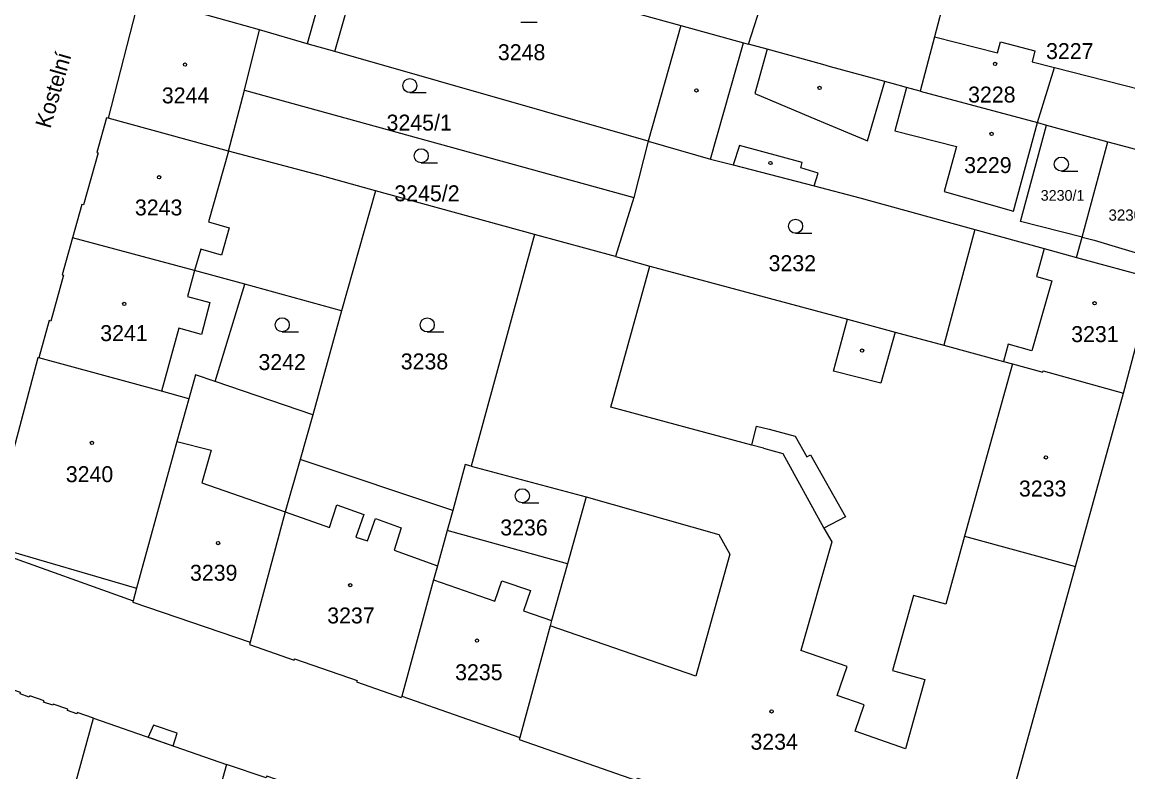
# Model space of a CAD drawing. Extents: x -756746 to -753363, y -1166406 to -1161727.
# Drawn here: x -755748.4 to -755630.5, y -1165303.9 to -1165224 of the extents above; entities that cross this region are included whole.
import ezdxf

# ---------------------------------------------------------------- set-up
doc = ezdxf.new("R2010")
doc.units = 0
for name, color, linetype in [('Hranice parcel', 7, 'Continuous'), ('Parcelní čísla', 7, 'Continuous'), ('Pop  PČ popisy', 7, 'Continuous'), ('Vnitřní kresba', 7, 'Continuous'), ('Věcná břemena k části', 7, 'Continuous'), ('Značky budov', 7, 'Continuous'), ('Značky kultur', 7, 'Continuous')]:
    doc.layers.add(name, color=color, linetype=linetype)

msp = doc.modelspace()

# ---------------------------------------------------------------- linework, layer by layer
at = {"layer": 'Hranice parcel'}
for p, q in [((-755670.99, -1165226.35), (-755668.13, -1165217.4)), ((-755649.32, -1165218.48), (-755651.17, -1165225.56)), ((-755735.93, -1165221.24), (-755739.28, -1165234.25)), ((-755687.78, -1165221.72), (-755678.22, -1165224.37)), ((-755724.73, -1165231.25), (-755723.13, -1165224.84)), ((-755678.22, -1165224.37), (-755681.68, -1165236.68)), ((-755651.17, -1165225.56), (-755652.69, -1165231.37)), ((-755681.68, -1165236.68), (-755715.1, -1165227.14)), ((-755726.43, -1165237.75), (-755724.73, -1165231.25)), ((-755724.73, -1165231.25), (-755683.23, -1165242.69)), ((-755726.43, -1165237.75), (-755739.28, -1165234.25)), ((-755639.22, -1165234.97), (-755632.67, -1165236.75)), ((-755681.68, -1165236.68), (-755683.23, -1165242.69)), ((-755635.43, -1165246.92), (-755632.67, -1165236.75)), ((-755710.75, -1165241.97), (-755714.4, -1165254.78)), ((-755693.81, -1165246.65), (-755710.75, -1165241.97)), ((-755683.23, -1165242.69), (-755685.19, -1165248.99)), ((-755646.86, -1165246.09), (-755650.18, -1165258.44)), ((-755693.81, -1165246.65), (-755700.55, -1165271.33)), ((-755685.19, -1165248.99), (-755693.81, -1165246.65)), ((-755636.02, -1165249.08), (-755635.43, -1165246.92)), ((-755636.02, -1165249.08), (-755627.79, -1165251.34)), ((-755727.85, -1165262.32), (-755724.7, -1165251.93)), ((-755714.4, -1165254.78), (-755724.7, -1165251.93)), ((-755631, -1165263.54), (-755627.79, -1165251.34)), ((-755714.4, -1165254.78), (-755717.46, -1165265.87)), ((-755717.46, -1165265.87), (-755727.85, -1165262.32)), ((-755636.13, -1165282.04), (-755631, -1165263.54)), ((-755717.46, -1165265.87), (-755718.81, -1165270.64)), ((-755702.53, -1165276.06), (-755718.81, -1165270.64)), ((-755765.27, -1165275.39), (-755736.6, -1165285.7)), ((-755702.53, -1165276.06), (-755703.13, -1165278.21)), ((-755690.3, -1165281.75), (-755703.13, -1165278.21)), ((-755736.24, -1165284.35), (-755736.6, -1165285.7)), ((-755707.96, -1165295.85), (-755695.36, -1165300.26)), ((-755744.09, -1165310.11), (-755740.84, -1165298.19)), ((-755740.84, -1165298.19), (-755726.64, -1165303.12)), ((-755726.64, -1165303.12), (-755730.12, -1165315.62))]:
    msp.add_line(p, q, dxfattribs=at)
for points in [[(-755715.1, -1165227.14), (-755713.03, -1165219.9), (-755712.88, -1165219.38), (-755705.74, -1165220.96), (-755705.28, -1165219.28), (-755704.7, -1165217.16)], [(-755723.13, -1165224.84), (-755726.2, -1165223.98), (-755735.93, -1165221.24)], [(-755715.1, -1165227.14), (-755718.03, -1165226.3), (-755723.13, -1165224.84)], [(-755678.22, -1165224.37), (-755671.52, -1165226.2), (-755670.99, -1165226.35)], [(-755651.17, -1165225.56), (-755644.44, -1165227.28), (-755644.13, -1165226.09), (-755640.46, -1165227.05), (-755640.75, -1165228.22), (-755638.36, -1165228.83), (-755627.34, -1165231.63), (-755625.5, -1165225.03)], [(-755652.69, -1165231.37), (-755654.14, -1165230.97), (-755655.68, -1165230.55), (-755656.47, -1165230.33), (-755662.24, -1165228.75), (-755663.08, -1165228.52), (-755668.99, -1165226.9), (-755670.99, -1165226.35)], [(-755652.69, -1165231.37), (-755640.19, -1165234.71), (-755639.22, -1165234.97)], [(-755739.28, -1165234.25), (-755739.43, -1165234.21), (-755740.48, -1165237.91), (-755740.33, -1165237.95), (-755741.91, -1165243.48), (-755742.06, -1165243.44), (-755743.08, -1165247)], [(-755635.43, -1165246.92), (-755642.01, -1165245.27), (-755639.22, -1165234.97)], [(-755681.68, -1165236.68), (-755675.03, -1165238.6), (-755672.64, -1165239.22), (-755664, -1165241.45), (-755659.12, -1165242.72), (-755646.86, -1165246.09)], [(-755632.67, -1165236.75), (-755630.14, -1165237.44), (-755629.03, -1165237.74), (-755624.44, -1165238.98)], [(-755710.75, -1165241.97), (-755716.75, -1165240.3), (-755726.43, -1165237.75)], [(-755646.86, -1165246.09), (-755639.47, -1165248.13), (-755636.02, -1165249.08)], [(-755743.08, -1165247), (-755744.18, -1165250.94), (-755744.02, -1165250.98), (-755745.39, -1165255.87), (-755745.54, -1165255.82), (-755746.65, -1165259.79)], [(-755724.7, -1165251.93), (-755730.05, -1165250.49), (-755743.08, -1165247)], [(-755685.19, -1165248.99), (-755681.51, -1165250), (-755660.45, -1165255.67), (-755655.37, -1165257.05), (-755650.18, -1165258.44)], [(-755650.18, -1165258.44), (-755643.81, -1165260.17), (-755642.86, -1165260.43)], [(-755746.65, -1165259.79), (-755746.75, -1165259.77), (-755751.94, -1165279.26), (-755751.09, -1165279.99), (-755736.24, -1165284.35)], [(-755730.66, -1165264.14), (-755733.59, -1165263.34), (-755746.65, -1165259.79)], [(-755642.86, -1165260.43), (-755647.95, -1165278.78), (-755636.13, -1165282.04)], [(-755642.86, -1165260.43), (-755639.62, -1165261.32), (-755639.59, -1165261.17), (-755631, -1165263.54)], [(-755727.85, -1165262.32), (-755729.96, -1165261.6), (-755730.66, -1165264.14)], [(-755730.66, -1165264.14), (-755731.95, -1165268.71), (-755736.24, -1165284.35)], [(-755718.81, -1165270.64), (-755720.38, -1165276.2), (-755724.11, -1165290.11)], [(-755700.55, -1165271.33), (-755701.19, -1165271.15), (-755702.53, -1165276.06)], [(-755700.55, -1165271.33), (-755688.31, -1165274.6), (-755690.3, -1165281.75)], [(-755703.13, -1165278.21), (-755704.15, -1165281.95), (-755704.56, -1165283.45), (-755707.96, -1165295.85)], [(-755690.3, -1165281.75), (-755691.98, -1165287.8), (-755692.13, -1165288.35), (-755695.36, -1165300.26)], [(-755645.99, -1165317.58), (-755645.54, -1165317.34), (-755643.24, -1165308.83), (-755643.53, -1165308.75), (-755636.13, -1165282.04)], [(-755736.6, -1165285.7), (-755736.65, -1165285.84), (-755724.11, -1165290.11)], [(-755724.11, -1165290.11), (-755724.19, -1165290.33), (-755719.45, -1165292), (-755719.4, -1165291.86), (-755712.72, -1165294.2), (-755712.77, -1165294.34), (-755708.01, -1165296.01), (-755707.96, -1165295.85)], [(-755740.84, -1165298.19), (-755742.57, -1165297.59), (-755742.62, -1165297.73), (-755743.61, -1165297.38), (-755743.57, -1165297.24), (-755745.12, -1165296.69), (-755745.17, -1165296.83), (-755746.14, -1165296.49), (-755746.09, -1165296.35), (-755747.63, -1165295.82), (-755747.67, -1165295.96), (-755748.66, -1165295.61), (-755748.61, -1165295.47), (-755750.14, -1165294.94), (-755750.19, -1165295.08), (-755751.2, -1165294.73), (-755751.15, -1165294.58), (-755752.68, -1165294.05), (-755752.73, -1165294.19), (-755753.74, -1165293.84), (-755753.69, -1165293.7), (-755755.38, -1165293.11)], [(-755695.36, -1165300.26), (-755695.43, -1165300.48), (-755682.93, -1165304.84), (-755682.84, -1165304.58), (-755672.62, -1165308.11), (-755672.27, -1165308.23), (-755672.32, -1165308.38), (-755668.68, -1165309.63), (-755668.64, -1165309.49), (-755658.24, -1165313.08), (-755658.33, -1165313.35), (-755645.99, -1165317.58)], [(-755712.24, -1165308.06), (-755716.23, -1165306.69), (-755716.16, -1165306.5), (-755722.35, -1165304.38), (-755722.42, -1165304.57), (-755726.64, -1165303.12)]]:
    msp.add_lwpolyline(points, dxfattribs=at)
at = {"layer": 'Vnitřní kresba'}
for p, q in [((-755716.01, -1165219), (-755718.03, -1165226.3)), ((-755675.03, -1165238.6), (-755671.52, -1165226.2)), ((-755640.19, -1165234.71), (-755638.36, -1165228.83)), ((-755658.3, -1165236.67), (-755656.47, -1165230.33)), ((-755654.14, -1165230.97), (-755655.38, -1165235.6)), ((-755663.69, -1165234.4), (-755658.3, -1165236.67)), ((-755655.38, -1165235.6), (-755648.81, -1165237.25)), ((-755642.73, -1165244.16), (-755640.19, -1165234.71)), ((-755726.43, -1165237.75), (-755728.58, -1165245.3)), ((-755671.94, -1165237.16), (-755672.64, -1165239.22)), ((-755665.26, -1165238.98), (-755671.94, -1165237.16)), ((-755648.81, -1165237.25), (-755650.14, -1165242.07)), ((-755665.41, -1165239.53), (-755665.26, -1165238.98)), ((-755663.55, -1165240.11), (-755665.41, -1165239.53)), ((-755664, -1165241.45), (-755663.55, -1165240.11)), ((-755650.14, -1165242.07), (-755642.73, -1165244.16)), ((-755728.58, -1165245.3), (-755726.36, -1165245.93)), ((-755726.36, -1165245.93), (-755727.19, -1165248.83)), ((-755635.43, -1165246.92), (-755634.14, -1165247.25)), ((-755634.14, -1165247.25), (-755627.25, -1165249.33)), ((-755729.4, -1165248.21), (-755730.05, -1165250.49)), ((-755727.19, -1165248.83), (-755729.4, -1165248.21)), ((-755639.47, -1165248.13), (-755640.3, -1165251.12)), ((-755730.05, -1165250.49), (-755730.81, -1165253.24)), ((-755685.67, -1165265.04), (-755681.51, -1165250)), ((-755638.66, -1165251.57), (-755640.8, -1165259.03)), ((-755640.3, -1165251.12), (-755638.66, -1165251.57)), ((-755730.81, -1165253.24), (-755728.42, -1165253.9)), ((-755728.42, -1165253.9), (-755729.32, -1165257.3)), ((-755661.92, -1165261.22), (-755660.45, -1165255.67)), ((-755731.74, -1165256.63), (-755733.59, -1165263.34)), ((-755729.32, -1165257.3), (-755731.74, -1165256.63)), ((-755655.37, -1165257.05), (-755656.87, -1165262.47)), ((-755643.31, -1165258.34), (-755643.81, -1165260.17)), ((-755640.8, -1165259.03), (-755643.31, -1165258.34)), ((-755656.87, -1165262.47), (-755661.92, -1165261.22)), ((-755670.65, -1165269.08), (-755685.67, -1165265.04)), ((-755731.95, -1165268.71), (-755728.28, -1165269.64)), ((-755728.28, -1165269.64), (-755729.28, -1165273.1)), ((-755669.38, -1165269.42), (-755670.65, -1165269.08)), ((-755729.28, -1165273.1), (-755720.38, -1165276.2)), ((-755688.31, -1165274.6), (-755674.17, -1165278.61)), ((-755715.66, -1165277.87), (-755714.89, -1165275.47)), ((-755714.89, -1165275.47), (-755712.01, -1165276.47)), ((-755720.38, -1165276.2), (-755715.66, -1165277.87)), ((-755712.01, -1165276.47), (-755712.87, -1165278.91)), ((-755711.61, -1165279.31), (-755710.75, -1165276.9)), ((-755710.75, -1165276.9), (-755708.04, -1165277.92)), ((-755708.04, -1165277.92), (-755708.77, -1165280.3)), ((-755712.87, -1165278.91), (-755711.61, -1165279.31)), ((-755674.17, -1165278.61), (-755673, -1165280.71)), ((-755647.95, -1165278.78), (-755649.97, -1165286.05)), ((-755708.77, -1165280.3), (-755704.15, -1165281.95)), ((-755673, -1165280.71), (-755676.61, -1165293.72)), ((-755704.56, -1165283.45), (-755698.03, -1165285.71)), ((-755698.03, -1165285.71), (-755697.28, -1165283.55)), ((-755697.28, -1165283.55), (-755694.22, -1165284.58)), ((-755694.22, -1165284.58), (-755694.97, -1165286.77)), ((-755653.41, -1165285.13), (-755655.64, -1165293.11)), ((-755649.97, -1165286.05), (-755653.41, -1165285.13)), ((-755694.97, -1165286.77), (-755691.98, -1165287.8)), ((-755676.61, -1165293.72), (-755692.13, -1165288.35)), ((-755660.47, -1165292.7), (-755665.42, -1165290.99)), ((-755661.54, -1165295.79), (-755660.47, -1165292.7)), ((-755655.64, -1165293.11), (-755652.19, -1165294.07)), ((-755652.19, -1165294.07), (-755654.24, -1165301.46)), ((-755658.65, -1165296.79), (-755661.54, -1165295.79)), ((-755659.61, -1165299.6), (-755658.65, -1165296.79)), ((-755654.24, -1165301.46), (-755659.61, -1165299.6))]:
    msp.add_line(p, q, dxfattribs=at)
for points in [[(-755668.99, -1165226.9), (-755670.31, -1165231.62), (-755663.69, -1165234.4)], [(-755670.65, -1165269.08), (-755670.13, -1165267.07), (-755668.78, -1165267.4), (-755666.01, -1165268.14), (-755664.79, -1165270.35), (-755664.4, -1165270.13), (-755660.65, -1165276.73), (-755662.97, -1165277.95)], [(-755669.38, -1165269.42), (-755667.35, -1165269.97), (-755662.97, -1165277.95)], [(-755662.97, -1165277.95), (-755662.12, -1165279.41), (-755665.42, -1165290.99)]]:
    msp.add_lwpolyline(points, dxfattribs=at)
at = {"layer": 'Věcná břemena k části'}
msp.add_lwpolyline([(-755734.44, -1165298.94), (-755735, -1165300.22), (-755734.52, -1165300.38), (-755733.58, -1165300.71), (-755732.32, -1165301.15), (-755731.89, -1165299.79)], close=True, dxfattribs=at)
at = {"layer": 'Značky budov'}
for centre in [(-755731.07, -1165228.53), (-755644.71, -1165228.45), (-755663.41, -1165231.02), (-755676.54, -1165231.28), (-755645.08, -1165235.91), (-755668.66, -1165239.02), (-755733.84, -1165240.53), (-755737.55, -1165254.04), (-755634.1, -1165253.97), (-755658.89, -1165259.02), (-755741, -1165268.85), (-755639.28, -1165270.4), (-755727.54, -1165279.53), (-755713.46, -1165284.02), (-755699.94, -1165289.93), (-755668.54, -1165297.48)]:
    msp.add_circle(centre, 0.175, dxfattribs=at)
at = {"layer": 'Značky kultur'}
for p, q in [((-755695.26, -1165224), (-755693.51, -1165224)), ((-755707.1, -1165231.52), (-755705.35, -1165231.52)), ((-755705.89, -1165239), (-755704.14, -1165239)), ((-755637.64, -1165239.89), (-755635.89, -1165239.89)), ((-755665.98, -1165246.51), (-755664.23, -1165246.51)), ((-755720.71, -1165257.01), (-755718.96, -1165257.01)), ((-755705.24, -1165257.03), (-755703.49, -1165257.03)), ((-755695.11, -1165275.24), (-755693.36, -1165275.24))]:
    msp.add_line(p, q, dxfattribs=at)
for centre in [(-755707.1, -1165230.77), (-755705.89, -1165238.25), (-755637.64, -1165239.14), (-755665.98, -1165245.76), (-755720.71, -1165256.26), (-755705.24, -1165256.28), (-755695.11, -1165274.49)]:
    msp.add_circle(centre, 0.75, dxfattribs=at)

# ---------------------------------------------------------------- texts
at = {"layer": 'Parcelní čísla'}
for s, height, p in [('3227', 1.7, (-755639.27, -1165227.94)), ('3248', 1.7, (-755697.71, -1165228.06)), ('3244', 1.7, (-755733.54, -1165232.66)), ('3228', 1.7, (-755647.58, -1165232.57)), ('3245/1', 1.7, (-755709.58, -1165235.56)), ('3229', 1.7, (-755648, -1165240.09)), ('3245/2', 1.7, (-755708.75, -1165243.1)), ('3230/1', 1.139, (-755639.84, -1165243.04)), ('3243', 1.7, (-755736.41, -1165244.61)), ('3230/2', 1.2, (-755632.61, -1165245.17)), ('3232', 1.7, (-755668.85, -1165250.55)), ('3241', 1.7, (-755740.11, -1165258)), ('3231', 1.7, (-755636.59, -1165258.11)), ('3238', 1.7, (-755708.07, -1165261.02)), ('3242', 1.7, (-755723.24, -1165261.09)), ('3240', 1.7, (-755743.78, -1165273.04)), ('3233', 1.7, (-755642.16, -1165274.57)), ('3236', 1.7, (-755697.46, -1165278.72)), ('3239', 1.7, (-755730.54, -1165283.55)), ('3237', 1.7, (-755715.91, -1165288.1)), ('3235', 1.7, (-755702.27, -1165294.15)), ('3234', 1.7, (-755670.79, -1165301.56))]:
    msp.add_text(s, height=height, dxfattribs=at).set_placement(p)
at = {"layer": 'Pop  PČ popisy'}
msp.add_text('Kostelní', height=1.7, rotation=74, dxfattribs=at).set_placement((-755745.43, -1165235.42))

doc.saveas('drawing.dxf')
